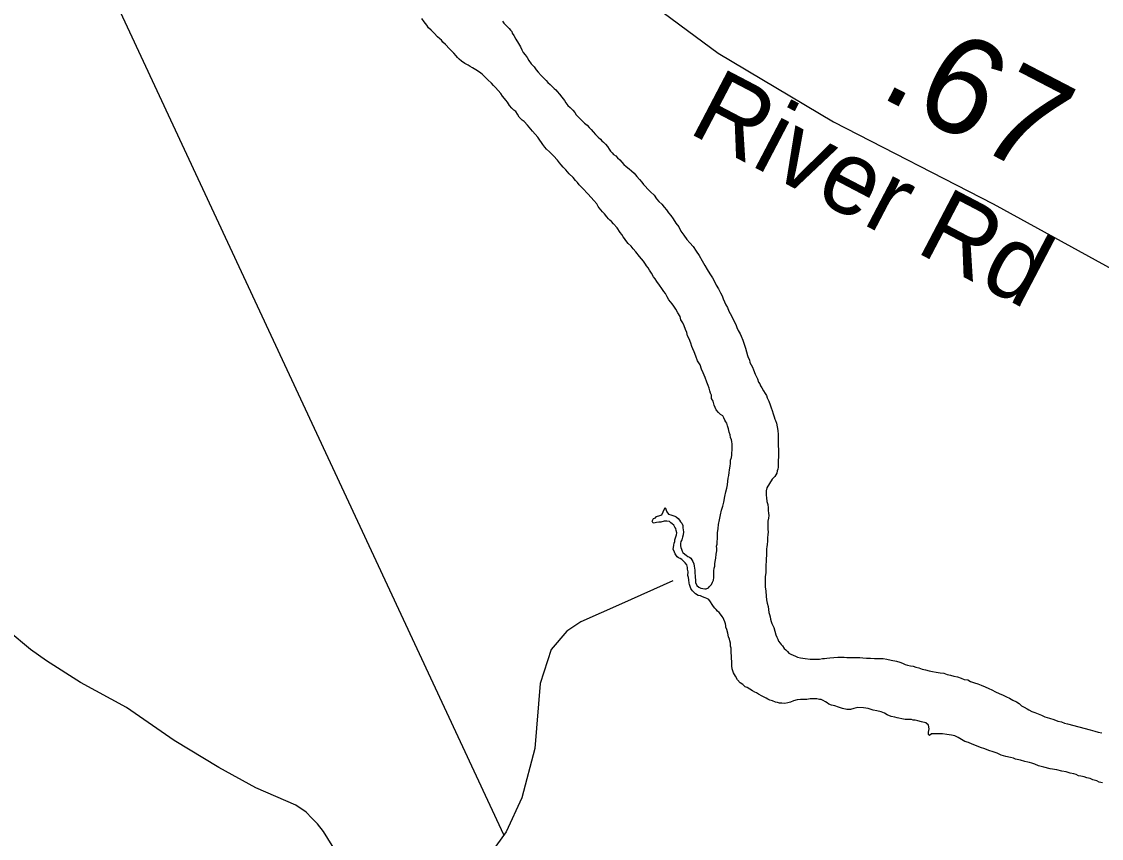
# Model space of a CAD drawing. Extents: x 1662474 to 1856135, y 779280 to 917889.
# Drawn here: x 1726341 to 1727735, y 810656 to 811711 of the extents above; entities that cross this region are included whole.
import ezdxf

# ---------------------------------------------------------------- set-up
doc = ezdxf.new("R2010")
doc.units = 0
for name, color, linetype in [('Exist Hydrographic Lake Shore', 7, 'Continuous'), ('Exist Hydrographic Misc Water Feature', 7, 'Continuous'), ('Exist Road Non-System Type 51', 7, 'Continuous'), ('Exist Road Secondary Mileage Tenths English Label', 7, 'Continuous'), ('Exist Road Secondary Structure Standard Bridge Number Label', 7, 'Continuous'), ('Exist Road Secondary Type 51 Attributed', 7, 'Continuous'), ('Exist Road Secondary Type 51 Label', 7, 'Continuous')]:
    doc.layers.add(name, color=color, linetype=linetype)

msp = doc.modelspace()

# ---------------------------------------------------------------- linework, layer by layer
at = {"layer": 'Exist Hydrographic Lake Shore'}
for points in [[(1727085.5, 811472.4), (1727084, 811475.6), (1727080, 811480.3), (1727072.8, 811488.4), (1727065.4, 811496.1), (1727060.9, 811500.2), (1727058.8, 811503.2), (1727056.4, 811506.1), (1727053.2, 811509.8), (1727048.2, 811514.4), (1727044.1, 811519.7), (1727040.6, 811523.1), (1727037.8, 811526), (1727035.6, 811528.6), (1727033, 811532.3), (1727028.1, 811537.6), (1727022.6, 811542.8), (1727019.1, 811546.4), (1727016.8, 811549.1), (1727014.4, 811552.2), (1727012.4, 811554.9), (1727010.5, 811557.8), (1727007.6, 811561.9), (1727000.8, 811569.6), (1726994.5, 811577.2), (1726990, 811582.2), (1726987.6, 811584), (1726985.5, 811585.8), (1726983.8, 811587.7), (1726981.4, 811591.4), (1726979.2, 811595), (1726976.6, 811596.9), (1726974, 811599.2), (1726971.1, 811602.9), (1726968.5, 811607.1), (1726966.4, 811609.8), (1726964.5, 811611.6), (1726961.9, 811615), (1726960.1, 811618.1), (1726956.4, 811622.1), (1726953.2, 811625.8), (1726950.6, 811628.4), (1726948, 811631.5), (1726943.2, 811635.7), (1726938.9, 811640.2), (1726935.8, 811643.3), (1726932.2, 811645.9), (1726927.5, 811648.8), (1726923.4, 811651.2), (1726920.5, 811653.3), (1726917.6, 811654.9), (1726913.6, 811656.9), (1726909.1, 811660.1), (1726906, 811662.5), (1726903.9, 811664.8), (1726902.1, 811666.9), (1726899.2, 811670.4), (1726893.8, 811676.1), (1726888.5, 811681.6), (1726885.2, 811684.5), (1726883.2, 811686.9), (1726881.4, 811688.8), (1726878, 811691.6), (1726874, 811696.1), (1726870.1, 811700), (1726866.6, 811702.9), (1726864.2, 811706.3), (1726861.1, 811710.8), (1726858, 811714.9)], [(1726961.9, 811711.8), (1726964, 811708.9), (1726967.1, 811705.8), (1726969, 811703.9), (1726970.9, 811702.1), (1726972.4, 811700.2), (1726974, 811698.4), (1726974.8, 811696.1), (1726976.6, 811693.2), (1726979.5, 811688.2), (1726982.6, 811682.7), (1726985.2, 811678.5), (1726986.9, 811674.8), (1726988.8, 811671.4), (1726991.4, 811668), (1726993.8, 811664.6), (1726996, 811660.9), (1726999.2, 811656.7), (1727002.9, 811652.5), (1727005.5, 811648.8), (1727008.1, 811645.9), (1727012.1, 811641.5), (1727015.8, 811637.6), (1727018.6, 811634.9), (1727020.8, 811632.3), (1727023.6, 811629.9), (1727026.8, 811626.8), (1727028.9, 811624.7), (1727030.8, 811623.1), (1727032.8, 811620.8), (1727035.6, 811617.6), (1727038.9, 811613.7), (1727042, 811609.2), (1727044.1, 811606.1), (1727046.5, 811602.9), (1727049.6, 811600), (1727052.8, 811596.9), (1727055.4, 811593.7), (1727057.2, 811590.8), (1727060.1, 811587.9), (1727062.8, 811585.3), (1727065.4, 811582.4), (1727068, 811579.8), (1727071.6, 811577.4), (1727074.2, 811574.3), (1727076.6, 811571.9), (1727079.2, 811568.8), (1727082.4, 811565.1), (1727085.5, 811561.9), (1727088.5, 811559.1), (1727090.2, 811557.2), (1727092.6, 811555.4), (1727095.2, 811552.8), (1727097.6, 811549.9), (1727099.8, 811546.4), (1727101.6, 811543.6), (1727103.6, 811541.8), (1727105.5, 811539.4), (1727108.4, 811537.6), (1727110.8, 811535.2), (1727113.6, 811532.8), (1727116, 811529.7), (1727118.6, 811526.5), (1727122, 811524.2), (1727125.8, 811521), (1727128.9, 811518.6), (1727132, 811515.2), (1727135.6, 811511.3), (1727138.9, 811507.1), (1727142, 811503.9), (1727144.1, 811500.8), (1727146.5, 811498.4), (1727149.6, 811494.8), (1727153.2, 811491.1), (1727157.8, 811486.9), (1727161.1, 811482.4), (1727164.2, 811479), (1727168, 811475.3), (1727170.9, 811471.7), (1727174, 811468), (1727176.6, 811464.3), (1727179.5, 811460.6), (1727182.6, 811456.4), (1727186.1, 811450.9), (1727189.8, 811445.9), (1727192.6, 811440.4), (1727196.4, 811435.2), (1727200, 811429.7), (1727203.9, 811425.5), (1727208.4, 811420.5), (1727212, 811414.7)], [(1727251.8, 811108.7), (1727252.5, 811112.9), (1727253.2, 811117.6), (1727253.5, 811121.6), (1727254.4, 811125.2), (1727254.9, 811128.9), (1727255.4, 811132.3), (1727255.9, 811137), (1727256.6, 811140.4), (1727256.6, 811144.9), (1727257.8, 811148.3), (1727258.2, 811151.2), (1727258.2, 811154.4), (1727258.8, 811157.8), (1727258.8, 811161.7), (1727258.8, 811165.6), (1727258.2, 811169.1), (1727257.8, 811171.1), (1727256.6, 811174.1), (1727255.9, 811177.4), (1727254.9, 811181.1), (1727254, 811185.1), (1727252.8, 811189.2), (1727252, 811192.4), (1727250.6, 811194.2), (1727249.4, 811196.3), (1727248, 811199.5), (1727246.5, 811202.1), (1727243.5, 811203.9), (1727241.2, 811206.3), (1727238.2, 811210), (1727236.8, 811212.9), (1727235.6, 811216), (1727234.1, 811220.8), (1727232.2, 811224.4), (1727231.8, 811228.6), (1727230.8, 811231.5), (1727229.9, 811234.4), (1727228.9, 811237.6), (1727227.5, 811241.2), (1727226, 811245.7), (1727223.6, 811251.4), (1727221.2, 811257.5), (1727219.1, 811262.5), (1727217.2, 811267.8), (1727214.1, 811273), (1727211.8, 811279.3), (1727209.8, 811284.5), (1727208.1, 811288.4), (1727206.8, 811291.6), (1727205.2, 811296.1), (1727203.1, 811301.3), (1727201.2, 811305.5), (1727200.2, 811309.8), (1727198.6, 811313.4), (1727196.9, 811318.1), (1727194.8, 811322.3), (1727192.6, 811326), (1727191.4, 811330.2), (1727188.5, 811334.9), (1727186.1, 811339.9), (1727183.5, 811343.6), (1727181.4, 811346.5), (1727179.2, 811349.1), (1727177.1, 811352), (1727174.8, 811355.7), (1727172.4, 811359.9), (1727170.4, 811362.8), (1727167.8, 811366.4), (1727164.9, 811370.9), (1727161.6, 811375.6), (1727159.2, 811378.8), (1727157.2, 811381.6), (1727154.4, 811386.1), (1727151.8, 811390.3), (1727150.1, 811393.2), (1727148.2, 811395.6), (1727146.8, 811397.9), (1727144.1, 811401.6), (1727138.9, 811407.9), (1727134.1, 811413.7), (1727130.8, 811417.6), (1727128.1, 811421.2), (1727124.6, 811424.7), (1727121.5, 811428.4), (1727119.6, 811431.2), (1727118.1, 811433.4), (1727116.2, 811436), (1727114.1, 811438.9), (1727110, 811444.9), (1727105.5, 811449.9), (1727102.9, 811452.8), (1727100.8, 811454.6), (1727099.2, 811456.4), (1727096.9, 811459.1), (1727094, 811462.8), (1727091.4, 811465.6), (1727089.2, 811468), (1727086.9, 811470.6), (1727085.5, 811472.4)], [(1727212, 811414.7), (1727216.2, 811408.9), (1727219.9, 811402.4), (1727223.4, 811396.3), (1727226.5, 811390.8), (1727229.9, 811385.6), (1727233.4, 811380.3), (1727236, 811375.6), (1727238.2, 811370.9), (1727241.2, 811366.2), (1727243.5, 811360.9), (1727245.6, 811357.2), (1727247.2, 811353.3), (1727248.8, 811349.4), (1727250.6, 811345.2), (1727252.5, 811342), (1727254.4, 811337.3), (1727257.8, 811331.2), (1727260.9, 811324.7), (1727263.2, 811320.2), (1727264.9, 811316.3), (1727266.6, 811312.4), (1727268.8, 811308.1), (1727270.4, 811304.8), (1727272.4, 811299.8), (1727274, 811294.8), (1727276.1, 811289.5), (1727277.1, 811284.8), (1727278.5, 811280.1), (1727279.5, 811277.2), (1727280.9, 811274.3), (1727281.6, 811271.1), (1727283.2, 811268), (1727284.8, 811265.1), (1727286.1, 811261.4), (1727288.4, 811255.7), (1727291.4, 811249.9), (1727292.6, 811245.7), (1727294.5, 811243.3), (1727295.2, 811240.7), (1727296.9, 811238.1), (1727299.2, 811234.4), (1727301.2, 811230.8), (1727302.9, 811228.4), (1727303.9, 811225.2), (1727306, 811221), (1727307.6, 811216.3), (1727309.1, 811212.6), (1727310.5, 811208.9), (1727311.5, 811204.8), (1727312.9, 811200.8), (1727313.9, 811197.9), (1727314.6, 811196.1), (1727315.8, 811192.4), (1727316.8, 811187.9), (1727317.6, 811183.2), (1727318.1, 811178), (1727318.1, 811173.2), (1727318.1, 811168.5), (1727318.1, 811163.6), (1727318.4, 811158.3), (1727318.4, 811154.1), (1727318.6, 811150.9), (1727318.4, 811148.3), (1727318.1, 811145.2), (1727318.1, 811142.2), (1727318.1, 811138.9), (1727318.1, 811136), (1727317.6, 811133.1), (1727316.8, 811131), (1727316.2, 811128.1), (1727315.2, 811125.8), (1727313.6, 811123.6), (1727310.5, 811120.5), (1727306.8, 811114.7), (1727303.6, 811108.9), (1727302.4, 811105.2), (1727302.4, 811102.4), (1727302.4, 811099.5), (1727302.9, 811096.1), (1727303.6, 811091.6), (1727304.8, 811087.4), (1727305, 811083.2), (1727305.2, 811079.8), (1727305.5, 811076.4), (1727306, 811073.5), (1727305.5, 811070.1), (1727304.8, 811065.9), (1727304.8, 811062.5), (1727304.8, 811058.8), (1727304.8, 811055.7), (1727305, 811052), (1727304.8, 811048.8), (1727304.5, 811044.6), (1727304.5, 811040.4), (1727303.9, 811036), (1727303.6, 811032.8), (1727302.9, 811030.4), (1727302.9, 811027.6), (1727302.9, 811024.7)], [(1727186.4, 811054.1), (1727185.9, 811056.4), (1727184.8, 811058.3), (1727183.2, 811060.9), (1727181.4, 811062.8), (1727179.5, 811064.1), (1727177.6, 811065.6), (1727174.2, 811065.9), (1727170.9, 811065.9), (1727166.6, 811064.9), (1727164.2, 811064.9), (1727161.1, 811064.3), (1727159.2, 811064.1), (1727156.6, 811063.6), (1727155.4, 811065.9), (1727157, 811069.3), (1727159.6, 811070.4), (1727161.1, 811071.9), (1727165.4, 811073.2), (1727167.8, 811074.1), (1727169.5, 811078), (1727172.1, 811083.8), (1727174.2, 811078), (1727176.6, 811075.1), (1727179.5, 811074.3), (1727181.9, 811073.2), (1727184.5, 811072.4), (1727186.4, 811071.7), (1727188.8, 811069.6), (1727190.8, 811067.2), (1727192.1, 811065.1), (1727193.8, 811063.6), (1727194.8, 811060.4), (1727195, 811057.5), (1727195.2, 811054.9), (1727195.8, 811052.2), (1727195.5, 811048.6), (1727194.5, 811045.2), (1727193.8, 811042), (1727192.6, 811039.6), (1727191.9, 811037.3), (1727192.1, 811034.4), (1727192.6, 811032.1), (1727193.1, 811029.7), (1727194, 811027.3), (1727195, 811025.5), (1727197.4, 811023.6), (1727199.2, 811022.1), (1727201.5, 811020.5), (1727203.6, 811019.7), (1727205.5, 811018.4), (1727206.8, 811016.3), (1727208.1, 811013.9), (1727209.1, 811010.8), (1727209.8, 811007.9), (1727210, 811005.2), (1727210.5, 811002.9), (1727210.5, 810998.7), (1727210.8, 810996.1), (1727210.8, 810993.2), (1727211.2, 810990.3), (1727211.5, 810986.9), (1727212.9, 810983.2), (1727215.8, 810980.9), (1727218.4, 810979.6), (1727220.8, 810979.3), (1727223.4, 810978.8), (1727225.1, 810978.5), (1727228.1, 810979.8), (1727229.6, 810981.6), (1727231.8, 810984.2), (1727233.4, 810987.2), (1727234.4, 810990.1), (1727234.9, 810993.4), (1727235.1, 810997.7), (1727235.1, 811002.1), (1727235.6, 811005.2), (1727236.2, 811007.9), (1727236.5, 811010.8), (1727236.8, 811014.2), (1727237.8, 811018.4), (1727238.2, 811023.6), (1727238.9, 811027.6), (1727238.9, 811030.8), (1727238.6, 811033.6), (1727239.4, 811036.5), (1727239.4, 811039.9), (1727239.6, 811043.1), (1727239.6, 811047.2), (1727239.6, 811051.2), (1727240.4, 811056.7), (1727241.2, 811061.9), (1727242.5, 811068), (1727243.5, 811074.1), (1727245.1, 811080.3), (1727246.5, 811085.6), (1727247.8, 811090.8), (1727249.4, 811097.7), (1727250.6, 811103.9), (1727251.8, 811108.7)], [(1727184.5, 811041.8), (1727185.5, 811044.6), (1727186.9, 811048.3), (1727187.1, 811050.9), (1727186.4, 811054.1)], [(1727379, 810832.8), (1727376.1, 810834.7), (1727373.8, 810836), (1727371.4, 810836), (1727367.8, 810836.8), (1727362.8, 810836.8), (1727359.2, 810836.8), (1727355.1, 810836), (1727350.9, 810835.8), (1727346.8, 810835.8), (1727342.5, 810835.2), (1727338, 810834.1), (1727334.1, 810832.3), (1727330.4, 810831.5), (1727326.8, 810830.8), (1727322.9, 810831.2), (1727319.6, 810831.2), (1727317.2, 810831.8), (1727314.6, 810832.3), (1727310.8, 810833.9), (1727307.4, 810834.9), (1727304.8, 810836.2), (1727302.4, 810837.6), (1727297.6, 810839.9), (1727292.6, 810842.8), (1727290, 810844.4), (1727287.9, 810845.2), (1727285, 810847.2), (1727281.4, 810849.1), (1727278, 810851.2), (1727275.6, 810852), (1727272.4, 810855.1), (1727269.2, 810857.2), (1727265.6, 810861.2), (1727262.8, 810865.9), (1727260.4, 810870.4), (1727259.6, 810872.8), (1727258.8, 810875.6), (1727258.2, 810879.3), (1727258.2, 810883.2), (1727257.8, 810890.6), (1727257.2, 810897.7), (1727257.2, 810902.1), (1727256.6, 810904.8), (1727256.4, 810908.4), (1727255.6, 810911.6), (1727255.4, 810913.7), (1727254, 810916.8), (1727253.2, 810921.6), (1727251.8, 810926.2), (1727250.6, 810929.2), (1727250.4, 810931.2), (1727250.1, 810933.6), (1727249.4, 810936), (1727247.8, 810938.9), (1727247.2, 810941.2), (1727245.9, 810943.1), (1727243.5, 810945.9), (1727242, 810948.1), (1727239.9, 810949.9), (1727238, 810951.8), (1727236.5, 810953.6), (1727234.6, 810955.9), (1727232.8, 810958.3), (1727230.8, 810961.9), (1727228.4, 810965.1), (1727226, 810966.4), (1727223.6, 810967.2), (1727220.5, 810968.2), (1727217.6, 810969.6), (1727214.6, 810970.1), (1727211.5, 810972.4), (1727209.8, 810974.1), (1727207.6, 810975.9), (1727206, 810977.7), (1727205.2, 810979.3), (1727204.5, 810981.9), (1727203.6, 810984.2), (1727203.1, 810986.1), (1727202.6, 810990.3), (1727202.1, 810993.2), (1727201.5, 810996.1), (1727201.9, 811000.8), (1727201.2, 811003.9), (1727201, 811006.3), (1727200, 811009.8), (1727197.9, 811012.4), (1727195.5, 811014.8), (1727193.8, 811016.6), (1727191.4, 811017.9), (1727189.2, 811018.9), (1727187.6, 811020), (1727185.2, 811023.9), (1727184, 811026.2), (1727182.6, 811029.9), (1727182.9, 811032.1), (1727183.2, 811034.9), (1727183.8, 811037.6), (1727184.5, 811039.9), (1727184.5, 811041.8)], [(1727302.9, 811024.7), (1727302.9, 811021.6), (1727302.4, 811017.9), (1727302.4, 811013.9), (1727302.1, 811009.8), (1727302.1, 811004.8), (1727302.1, 810999.8), (1727301.5, 810994.2), (1727301.5, 810989.5), (1727301.5, 810985.3), (1727301.5, 810981.1), (1727302.1, 810975.6), (1727302.4, 810969.3), (1727302.9, 810964.3), (1727303.9, 810960.4), (1727305, 810955.7), (1727305.5, 810952), (1727306, 810948.3), (1727306.8, 810945.4), (1727307.6, 810942.6), (1727308.1, 810939.4), (1727309.1, 810936.5), (1727310, 810934.1), (1727311, 810931.5), (1727312.4, 810928.6), (1727313.6, 810923.9), (1727315.2, 810919.2), (1727316.2, 810916.1), (1727317.6, 810913.7), (1727318.6, 810911.3), (1727320.8, 810908.4), (1727322, 810906.9), (1727323.6, 810905.2), (1727326, 810901.6), (1727328.1, 810899.8), (1727330.1, 810897.9), (1727332, 810895.6), (1727334.4, 810894.2), (1727337.5, 810892.9), (1727340.4, 810891.6), (1727343.2, 810890.3), (1727347, 810889.5), (1727352.8, 810888.8), (1727359.2, 810887.9), (1727363, 810887.7), (1727366.6, 810887.7), (1727371.4, 810887.9), (1727375.2, 810888.8), (1727377.9, 810888.8), (1727380.9, 810889.2), (1727384.8, 810889.5), (1727390, 810890.1), (1727395.2, 810890.3), (1727399.8, 810890.3), (1727403.1, 810890.3), (1727406.8, 810890.1), (1727411.2, 810890.1), (1727415.8, 810890.1), (1727419.6, 810890.1), (1727423.6, 810890.1), (1727427.2, 810889.5), (1727432, 810889.2), (1727437.2, 810889.2), (1727442.5, 810888.8), (1727446.5, 810888.8), (1727450.1, 810888.8), (1727453.5, 810888.8), (1727458.2, 810887.9), (1727464.2, 810886.6), (1727470.9, 810885.3), (1727475.2, 810884), (1727478.5, 810882.7), (1727481.9, 810880.9), (1727485.2, 810880.1), (1727488.8, 810879.3), (1727492.4, 810878.8), (1727496, 810877.7), (1727499.8, 810876.7), (1727503.9, 810875.1), (1727508.4, 810874.1), (1727513.1, 810872.8), (1727517.2, 810871.9), (1727522, 810871.1), (1727527.2, 810870.4), (1727532, 810869.8), (1727536.2, 810868.2), (1727540.6, 810867.2), (1727544.9, 810865.9), (1727549.6, 810864.9), (1727554.2, 810863.2), (1727558.2, 810861.7), (1727562.8, 810861.2), (1727566.6, 810859.1), (1727571.6, 810857.2), (1727576.1, 810855.9), (1727580.2, 810854.1), (1727585.2, 810852), (1727590, 810849.9), (1727594, 810848.1), (1727598.6, 810845.7)], [(1727598.6, 810845.7), (1727603.6, 810843.6), (1727608.6, 810841.2), (1727613.1, 810839.1)], [(1727736.8, 810728.1), (1727732.8, 810729.2), (1727729.4, 810730.8), (1727724.6, 810732.1), (1727720.8, 810733.9), (1727716.8, 810734.7), (1727713.1, 810736), (1727709.1, 810736.8), (1727705.8, 810737.3), (1727702.9, 810738.9), (1727699.8, 810739.7), (1727695.2, 810740.7), (1727690, 810742.3), (1727684.5, 810743.3), (1727677.9, 810744.9), (1727669.2, 810746.5), (1727661.1, 810748.3), (1727654.2, 810750.2), (1727649.6, 810752.2), (1727645.6, 810753.6), (1727642.8, 810754.4), (1727640.4, 810755.1), (1727636.8, 810755.9), (1727631.2, 810757.5), (1727624.6, 810758.8), (1727621.8, 810760.1), (1727618.1, 810760.9), (1727612, 810762.2), (1727606.2, 810764.1), (1727600.8, 810766.7), (1727595.5, 810768.2), (1727590.2, 810770.1), (1727585, 810771.9), (1727579.5, 810773.8), (1727574, 810775.9), (1727568.8, 810778), (1727564, 810780.3), (1727559.2, 810781.6), (1727554.9, 810784.2), (1727550.4, 810786.9), (1727546.4, 810788.8), (1727542, 810789.8), (1727536, 810790.6), (1727530.1, 810791.4), (1727526.8, 810791.6), (1727523.6, 810791.6), (1727519.6, 810791.6), (1727516.2, 810791.4), (1727513.6, 810789.5), (1727512, 810790.8), (1727512.4, 810793.8), (1727512.9, 810797.9), (1727512, 810802.6), (1727508.6, 810805.6), (1727503.1, 810807.1), (1727498.6, 810808.4), (1727495.2, 810809.2), (1727492.6, 810809.2), (1727490.2, 810809.8), (1727486.9, 810810), (1727481.9, 810810), (1727477.6, 810810.8), (1727474, 810811.6), (1727471.6, 810812.1), (1727468.8, 810812.9), (1727464, 810813.9), (1727458.8, 810816.1), (1727455.4, 810818.1), (1727451.1, 810820), (1727445.6, 810821.3), (1727440.6, 810822.1), (1727438.2, 810822.9), (1727434.1, 810824.4), (1727428.4, 810825.2), (1727421, 810825.5), (1727416, 810824.4), (1727411.5, 810823.1), (1727406.8, 810823.1), (1727401.2, 810824.4), (1727396, 810825.8), (1727391.4, 810827.6), (1727386.9, 810828.4), (1727383.5, 810829.7), (1727381.4, 810831.5), (1727379, 810832.8)], [(1727613.1, 810839.1), (1727616.8, 810837.6), (1727621.2, 810834.9), (1727625.8, 810832.8), (1727629.4, 810830.5), (1727632.5, 810827.6), (1727635.9, 810825.8), (1727639.4, 810823.9), (1727641.8, 810822.6), (1727645.6, 810820.5), (1727649.6, 810819.2), (1727653.8, 810817.4), (1727658, 810815.5), (1727662.5, 810813.4), (1727668.5, 810811.6), (1727674, 810809.8), (1727679.2, 810807.9), (1727683.8, 810806.9), (1727687.9, 810805.2), (1727691.6, 810804.2), (1727721, 810796.6), (1727726.8, 810794.8), (1727731.2, 810793.8), (1727735.9, 810792.9)]]:
    msp.add_lwpolyline(points, dxfattribs=at)
at = {"layer": 'Exist Hydrographic Misc Water Feature'}
msp.add_lwpolyline([(1727182, 810989), (1727115.6, 810959.5), (1727063.3, 810936.1), (1727045.2, 810924.2), (1727024.9, 810900.4), (1727010.6, 810856.5), (1727003.8, 810772.6), (1726987.2, 810708.7), (1726966.7, 810664.9), (1726932.4, 810617.2)], dxfattribs=at)
at = {"layer": 'Exist Road Non-System Type 51'}
msp.add_lwpolyline([(1726768, 810605.5), (1726731.1, 810665.3), (1726723.4, 810675.3), (1726715.7, 810682.7), (1726708.6, 810690.4), (1726695.4, 810699.5), (1726643.6, 810721.9), (1726595.9, 810748.1), (1726538.2, 810782.8), (1726476.7, 810825.4), (1726417.3, 810857.8), (1726373.2, 810885.9), (1726352.5, 810900.5), (1726323.8, 810924.4), (1726300.9, 810946.8), (1726295.2, 810956.8), (1726290.2, 810968.7), (1726283.2, 810994.4), (1726251.4, 811092.9)], dxfattribs=at)
at = {"layer": 'Exist Road Secondary Structure Standard Bridge Number Label'}
msp.add_line((1726116.3, 812480.1), (1726963.5, 810661.6), dxfattribs=at)
at = {"layer": 'Exist Road Secondary Type 51 Attributed'}
msp.add_lwpolyline([(1726572.1, 812614.3), (1726670.5, 812499.8), (1726712.5, 812450.6), (1726755.4, 812394.2), (1726774.2, 812362.1), (1726799.2, 812320.9), (1726827, 812278.3), (1726846.5, 812236.2), (1726894, 812133.2), (1726948.6, 812013.3), (1726980.8, 811947.2), (1727004.9, 811900.7), (1727041.6, 811843.5), (1727088.1, 811791.6), (1727139.9, 811745.1), (1727240.4, 811670.2), (1727389.4, 811581.5), (1727595.9, 811476), (1728052.8, 811224.7)], dxfattribs=at)

# ---------------------------------------------------------------- texts
at = {"layer": 'Exist Road Secondary Mileage Tenths English Label'}
msp.add_text('.67', height=125, rotation=332.5207, dxfattribs=at).set_placement((1727445.9, 811616))
at = {"layer": 'Exist Road Secondary Type 51 Label'}
msp.add_text('River Rd', height=95, rotation=332.3401, dxfattribs=at).set_placement((1727199.8, 811568.7))

doc.saveas('drawing.dxf')
